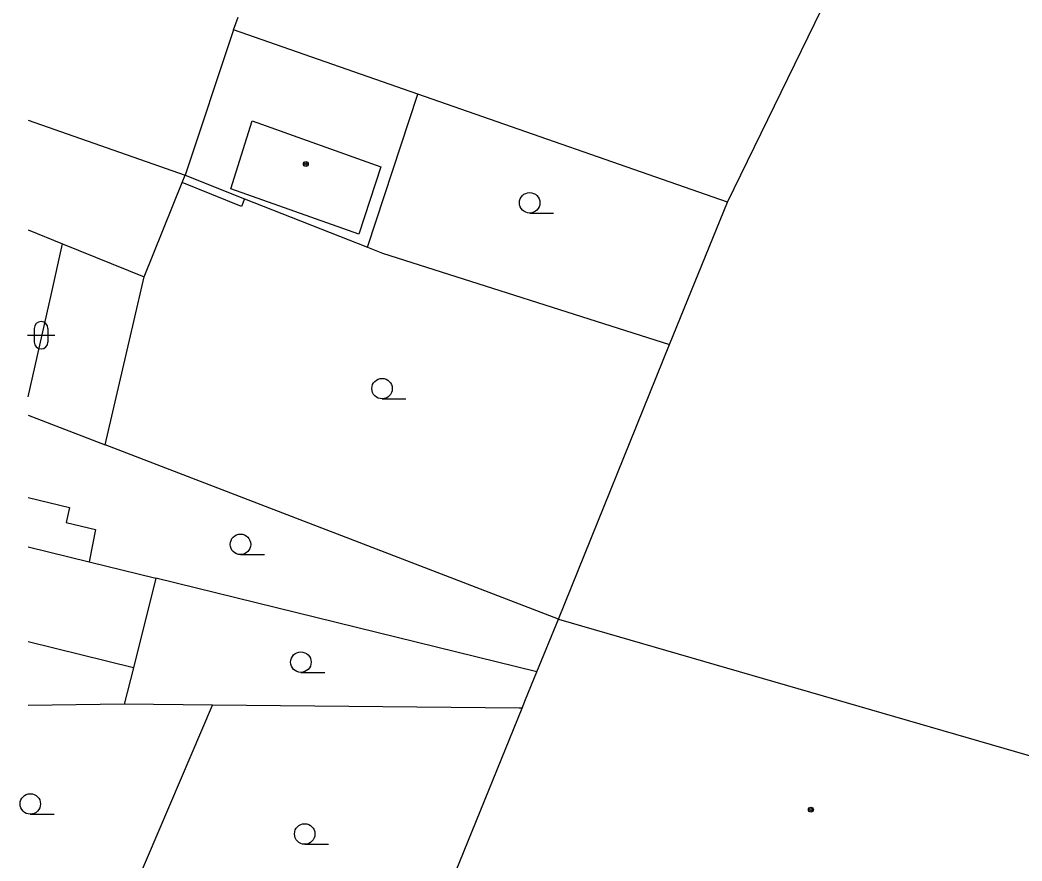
# Model space of a CAD drawing. Extents: x -596229 to -595156, y -1161237 to -1159376.
# Drawn here: x -596228.52 to -596191.86, y -1161193.18 to -1161162.4 of the extents above; entities that cross this region are included whole.
import ezdxf

# ---------------------------------------------------------------- set-up
doc = ezdxf.new("R2010")
doc.units = 0
for name, color, linetype in [('DOP - budovy nerozlisene - VP', 7, 'Continuous'), ('DOP - kresba z DSPS bez souradnic', 7, 'Continuous'), ('DOP - rozhrani ploch obecne', 7, 'Continuous'), ('Level 36', 7, 'Continuous'), ('Level 39', 7, 'Continuous'), ('TM - budovy zdene_ betonove - VP', 7, 'Continuous'), ('TM - letecke snimky - pomocna linie', 7, 'Continuous')]:
    doc.layers.add(name, color=color, linetype=linetype)

msp = doc.modelspace()

# ---------------------------------------------------------------- linework, layer by layer
at = {"layer": 'DOP - budovy nerozlisene - VP'}
for points in [[(-596220.8, -1161168.58), (-596220.02, -1161166.09)], [(-596220.02, -1161166.09), (-596215.32, -1161167.77)], [(-596215.32, -1161167.77), (-596216.12, -1161170.24)], [(-596216.12, -1161170.24), (-596220.8, -1161168.58)]]:
    msp.add_lwpolyline(points, dxfattribs=at)
at = {"layer": 'DOP - kresba z DSPS bez souradnic'}
for points in [[(-596220.41, -1161169.22), (-596222.58, -1161168.35)], [(-596220.3, -1161168.94), (-596220.41, -1161169.22)], [(-596228.22, -1161179.87), (-596226.7, -1161180.24)], [(-596226.7, -1161180.24), (-596226.83, -1161180.79)], [(-596226.83, -1161180.79), (-596225.76, -1161181.05)], [(-596225.76, -1161181.05), (-596225.98, -1161182.23)], [(-596224.36, -1161186.11), (-596224.71, -1161187.44)]]:
    msp.add_lwpolyline(points, dxfattribs=at)
at = {"layer": 'DOP - rozhrani ploch obecne'}
for points in [[(-596199.44, -1161162.51), (-596197.45, -1161158.41)], [(-596202.63, -1161169.06), (-596199.44, -1161162.51)], [(-596213.96, -1161165.11), (-596220.7, -1161162.76)], [(-596202.63, -1161169.06), (-596213.96, -1161165.11)], [(-596222.58, -1161168.35), (-596222.47, -1161168.08)], [(-596222.47, -1161168.08), (-596220.3, -1161168.94)], [(-596223.97, -1161171.8), (-596222.58, -1161168.35)], [(-596220.3, -1161168.94), (-596215.8, -1161170.71)], [(-596204.76, -1161174.28), (-596202.63, -1161169.06)], [(-596215.8, -1161170.71), (-596215.25, -1161170.93)], [(-596215.25, -1161170.93), (-596204.76, -1161174.28)], [(-596225.4, -1161177.95), (-596224.35, -1161173.43), (-596223.97, -1161171.8)], [(-596208.82, -1161184.33), (-596204.76, -1161174.28)], [(-596228.22, -1161176.864), (-596225.4, -1161177.95)], [(-596208.82, -1161184.33), (-596225.4, -1161177.95)], [(-596209.61, -1161186.25), (-596223.55, -1161182.83)], [(-596224.71, -1161187.44), (-596228.22, -1161187.489)], [(-596224.85, -1161195.88), (-596225.02, -1161195.8), (-596221.47, -1161187.48)], [(-596221.47, -1161187.48), (-596224.71, -1161187.44)], [(-596210.15, -1161187.58), (-596210.26, -1161187.58), (-596221.47, -1161187.48)]]:
    msp.add_lwpolyline(points, dxfattribs=at)
at = {"layer": 'Level 36'}
for p, q in [((-596209.87, -1161169.465), (-596208.995, -1161169.465)), ((-596227.996, -1161173.686), (-596227.996, -1161174.186)), ((-596227.496, -1161173.686), (-596227.496, -1161174.186)), ((-596228.246, -1161173.936), (-596227.246, -1161173.936)), ((-596215.27, -1161176.265), (-596214.395, -1161176.265)), ((-596220.45, -1161181.965), (-596219.575, -1161181.965)), ((-596218.24, -1161186.275), (-596217.365, -1161186.275)), ((-596228.14, -1161191.465), (-596227.265, -1161191.465)), ((-596218.1, -1161192.565), (-596217.225, -1161192.565))]:
    msp.add_line(p, q, dxfattribs=at)
for centre in [(-596209.87, -1161169.09), (-596215.27, -1161175.89), (-596220.45, -1161181.59), (-596218.24, -1161185.9), (-596228.14, -1161191.09), (-596218.1, -1161192.19)]:
    msp.add_circle(centre, 0.375, dxfattribs=at)
for centre, start, end in [((-596227.746, -1161173.686), 0, 180), ((-596227.746, -1161174.186), 180, 0)]:
    msp.add_arc(centre, 0.25, start, end, dxfattribs=at)
at = {"layer": 'Level 39'}
for centre, radius in [((-596218.06, -1161167.67), 0.09), ((-596218.06, -1161167.67), 0.0398), ((-596199.58, -1161191.3), 0.09), ((-596199.58, -1161191.3), 0.0398)]:
    msp.add_circle(centre, radius, dxfattribs=at)
at = {"layer": 'TM - budovy zdene_ betonove - VP'}
for points in [[(-596220.7, -1161162.76), (-596220.54, -1161162.29)], [(-596220.7, -1161162.76), (-596222.47, -1161168.08)], [(-596228.22, -1161166.064), (-596222.47, -1161168.08)], [(-596228.22, -1161181.677), (-596225.98, -1161182.23)], [(-596225.98, -1161182.23), (-596223.55, -1161182.83)], [(-596223.55, -1161182.83), (-596224.36, -1161186.11)], [(-596209.61, -1161186.25), (-596208.82, -1161184.33)], [(-596208.82, -1161184.33), (-596186.84, -1161190.69)], [(-596224.36, -1161186.11), (-596228.22, -1161185.158)], [(-596210.02, -1161187.27), (-596209.61, -1161186.25)], [(-596210.15, -1161187.58), (-596210.02, -1161187.27)], [(-596214.25, -1161197.7), (-596210.15, -1161187.58)]]:
    msp.add_lwpolyline(points, dxfattribs=at)
at = {"layer": 'TM - letecke snimky - pomocna linie'}
for points in [[(-596215.8, -1161170.71), (-596213.96, -1161165.11)], [(-596228.22, -1161170.082), (-596226.96, -1161170.59)], [(-596228.22, -1161176.186), (-596227.37, -1161172.41), (-596226.96, -1161170.59)], [(-596226.96, -1161170.59), (-596223.97, -1161171.8)]]:
    msp.add_lwpolyline(points, dxfattribs=at)

doc.saveas('drawing.dxf')
